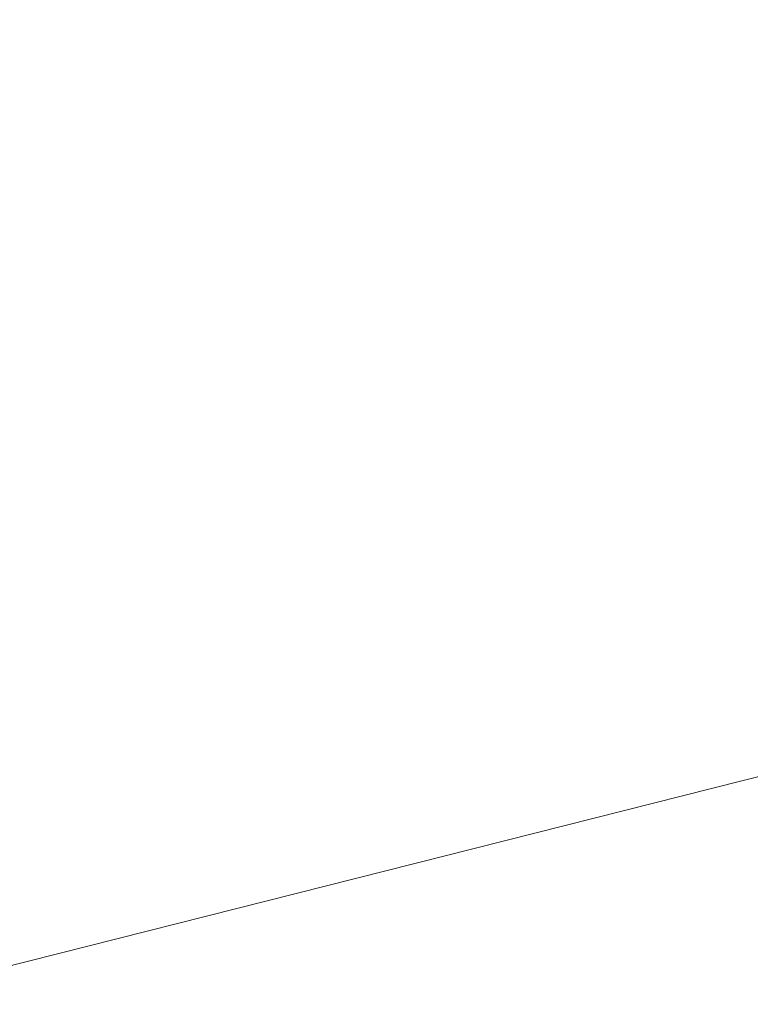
# Model space of a CAD drawing. Header units: metres. Extents: x 163628 to 167855, y 402678 to 405435.
# Tile 689 of 1056: x 165673.9052 to 165673.9823, y 404061.8268 to 404061.9307. Entities that reach past the tile are written whole.
import ezdxf

# ---------------------------------------------------------------- set-up
doc = ezdxf.new("R2010")
doc.units = ezdxf.units.M
for name, color, linetype, lineweight in [('X-CA190022.004-UO-BGT_Ondergrond$0$GE_203_VGOHaag_Lijn_GEM', 253, 'X-CA190022.004-UO-BGT_Ondergrond$0$Heg', 9), ('X-CA190022.004-UO-BGT_Ondergrond$0$GE_314_WGDRijbaanLokaleweg_Vlak_GEM', 253, 'Continuous', 9), ('X-CA190022.004-UO-BGT_Ondergrond$0$GE_367_OWGBerm_groenvoorziening_grasenk_GEM', 253, 'Continuous', 9), ('X-CA190022.004-UO-BGT_Ondergrond$0$GE_401_OTDErf_Vlak_GEM', 253, 'Continuous', 9)]:
    doc.layers.add(name, color=color, linetype=linetype, lineweight=lineweight)
doc.layers.add('X-CA190022.004-UO-KL_Wenstracé_v0.3$0$N-WE-KL-TRACE_WENSTRACE-G 1.5m', color=24, linetype='Continuous', lineweight=35, transparency=0.6)
doc.linetypes.add('X-CA190022.004-UO-BGT_Ondergrond$0$Heg', pattern='A,5,-1.5,[2,dgnlstyle-meierijstad.shx,S=0.007937,R=45,X=0,Y=0],-1.5', length=8)

msp = doc.modelspace()

# ---------------------------------------------------------------- linework, layer by layer
at = {"layer": 'X-CA190022.004-UO-BGT_Ondergrond$0$GE_203_VGOHaag_Lijn_GEM'}
msp.add_line((165673.47, 404061.721), (165675.49, 404062.232), dxfattribs=at)
at = {"layer": 'X-CA190022.004-UO-BGT_Ondergrond$0$GE_314_WGDRijbaanLokaleweg_Vlak_GEM', "extrusion": (0, 0, -1)}
msp.add_arc((-165627.92041, 404108.72456), 72.11001, 211.3846885, 240.3008563, dxfattribs=at)
at = {"layer": 'X-CA190022.004-UO-BGT_Ondergrond$0$GE_314_WGDRijbaanLokaleweg_Vlak_GEM'}
msp.add_arc((165623.99905, 404115.44948), 75.77967, 311.0451111, 322.4973867, dxfattribs=at)
at = {"layer": 'X-CA190022.004-UO-BGT_Ondergrond$0$GE_367_OWGBerm_groenvoorziening_grasenk_GEM', "flags": 128}
msp.add_lwpolyline([(165673.76, 404058.297), (165673.162, 404058.916), (165673.47, 404061.721), (165675.49, 404062.232), (165678.625, 404065.645), (165687.112, 404077.838), (165687.51, 404077.564), (165688.537, 404076.998), (165688.891, 404076.238), (165688.5, 404075.671)], dxfattribs=at)
at = {"layer": 'X-CA190022.004-UO-BGT_Ondergrond$0$GE_367_OWGBerm_groenvoorziening_grasenk_GEM'}
msp.add_arc((165627.92041, 404108.72456), 72.11001, 299.6991437, 328.6153115, dxfattribs=at)
at = {"layer": 'X-CA190022.004-UO-BGT_Ondergrond$0$GE_367_OWGBerm_groenvoorziening_grasenk_GEM', "extrusion": (0, 0, -1)}
msp.add_arc((-165623.99905, 404115.44948), 75.77967, 217.5026133, 228.9548889, dxfattribs=at)
at = {"layer": 'X-CA190022.004-UO-BGT_Ondergrond$0$GE_401_OTDErf_Vlak_GEM', "flags": 128}
msp.add_lwpolyline([(165635.179, 404146.297), (165637.57, 404146.318), (165641.584, 404147.558), (165647.324, 404146.126), (165656.801, 404140.148), (165663.93, 404135.385), (165673.338, 404128.988), (165683.152, 404122.466), (165691.368, 404116.357), (165696.473, 404112.562), (165706.407, 404105.135), (165698.15, 404093.343), (165697.473, 404092.383), (165696.151, 404090.507), (165692.497, 404085.324), (165690.571, 404082.473), (165689.927, 404081.692), (165689.57, 404081.743), (165686.77, 404078.073), (165687.112, 404077.838), (165678.625, 404065.645), (165675.49, 404062.232), (165673.47, 404061.721)], dxfattribs=at)
at = {"layer": 'X-CA190022.004-UO-KL_Wenstracé_v0.3$0$N-WE-KL-TRACE_WENSTRACE-G 1.5m', "lineweight": 18, "ltscale": 0.2, "const_width": 1.5}
msp.add_lwpolyline([(165576.11775, 404009.78617, 0.039739), (165596.16603, 404018.27493), (165667.34149, 404052.87532, 0.124118), (165678.24741, 404062.05122), (165690.19195, 404078.62901, -0.152208), (165708.4365, 404092.33628, -0.152208)], format="xyb", dxfattribs=at)

doc.saveas('drawing.dxf')
